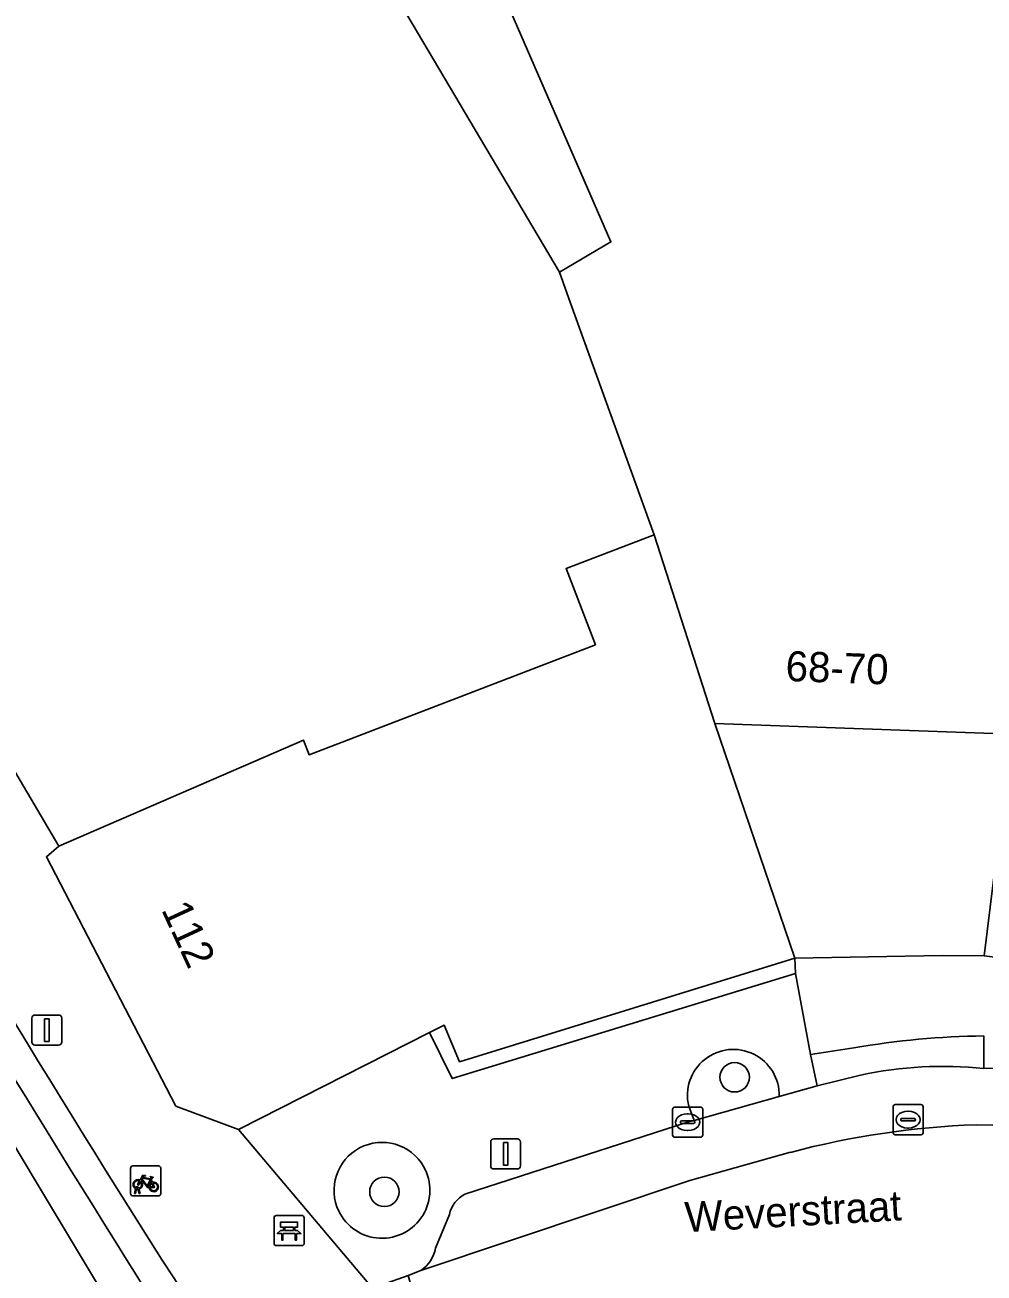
# Model space of a CAD drawing. Extents: x 160856 to 161310, y 384024 to 384878.
# Drawn here: x 161076.43 to 161108.31, y 384417.77 to 384459.26 of the extents above; entities that cross this region are included whole.
import ezdxf

# ---------------------------------------------------------------- set-up
doc = ezdxf.new("R2010")
doc.units = 0
for name, color, linetype in [('IMGEO_Bank', 7, 'Continuous'), ('IMGEO_Boom', 7, 'Continuous'), ('IMGEO_Erf', 7, 'Continuous'), ('IMGEO_Fietsenrek', 7, 'Continuous'), ('IMGEO_Fietspad_gesloten', 7, 'Continuous'), ('IMGEO_Fietspad_open', 7, 'Continuous'), ('IMGEO_Groenvoorziening', 7, 'Continuous'), ('IMGEO_Kolk', 7, 'Continuous'), ('IMGEO_Lichtmast', 7, 'Continuous'), ('IMGEO_Openbare_ruimte_label', 7, 'Continuous'), ('IMGEO_Pand', 7, 'Continuous'), ('IMGEO_Pand_nummerreeks', 7, 'Continuous'), ('IMGEO_Parkeervlak_open', 7, 'Continuous'), ('IMGEO_Rijbaan_lokaal_open', 7, 'Continuous'), ('IMGEO_Rioolput', 7, 'Continuous'), ('IMGEO_Voetpad_open', 7, 'Continuous')]:
    doc.layers.add(name, color=color, linetype=linetype)

msp = doc.modelspace()

# ---------------------------------------------------------------- linework, layer by layer
at = {"layer": 'IMGEO_Bank'}
for p, q in [((161084.71, 384418.76), (161084.71, 384419.601)), ((161084.71, 384419.601), (161084.71, 384418.76)), ((161084.785, 384419.685), (161085.626, 384419.685)), ((161085.626, 384419.685), (161084.785, 384419.685)), ((161085.71, 384419.61), (161085.71, 384418.769)), ((161085.71, 384418.769), (161085.71, 384419.61)), ((161085.019, 384419.191), (161085.019, 384419.297)), ((161085.063, 384419.297), (161085.063, 384419.191)), ((161085.351, 384419.303), (161085.069, 384419.303)), ((161085.357, 384419.191), (161085.357, 384419.297)), ((161085.401, 384419.297), (161085.401, 384419.191)), ((161085.407, 384419.083), (161085.014, 384419.083)), ((161085.069, 384419.185), (161085.351, 384419.185)), ((161085.635, 384418.685), (161084.794, 384418.685)), ((161084.794, 384418.685), (161085.635, 384418.685))]:
    msp.add_line(p, q, dxfattribs=at)
for points in [[(161085.013, 384419.303), (161084.927, 384419.303), (161084.927, 384419.464), (161085.49, 384419.464), (161085.49, 384419.303), (161085.407, 384419.303)], [(161084.957, 384419.083), (161084.815, 384419.083), (161084.927, 384419.185), (161085.013, 384419.185)], [(161085.007, 384419.076), (161085.007, 384418.869), (161084.964, 384418.869), (161084.964, 384419.076)], [(161085.407, 384419.185), (161085.49, 384419.185), (161085.602, 384419.083), (161085.463, 384419.083)], [(161085.457, 384419.076), (161085.457, 384418.869), (161085.413, 384418.869), (161085.413, 384419.076)]]:
    msp.add_lwpolyline(points, dxfattribs=at)
for centre, radius, start, end in [((161084.788, 384419.607), 0.0779, 92.4484, 184.2845), ((161084.788, 384419.607), 0.0779, 92.4484, 184.2845), ((161085.632, 384419.607), 0.0779, 2.4484, 94.2845), ((161085.632, 384419.607), 0.0779, 2.4484, 94.2845), ((161085.012, 384419.296), 0.00671, 2.8957, 87.1043), ((161085.012, 384419.192), 0.00671, 272.8957, 357.1043), ((161085.069, 384419.296), 0.00671, 92.8957, 177.1043), ((161085.069, 384419.192), 0.00671, 182.8957, 267.1043), ((161085.351, 384419.296), 0.00671, 2.8957, 87.1043), ((161085.351, 384419.192), 0.00671, 272.8957, 357.1043), ((161085.408, 384419.296), 0.00671, 92.8957, 177.1043), ((161085.408, 384419.192), 0.00671, 182.8957, 267.1043), ((161084.957, 384419.076), 0.00671, 2.8957, 87.1043), ((161085.014, 384419.076), 0.00671, 92.8957, 177.1043), ((161085.406, 384419.076), 0.00671, 2.8957, 87.1043), ((161085.463, 384419.076), 0.00671, 92.8957, 177.1043), ((161084.788, 384418.763), 0.0779, 182.4484, 274.2845), ((161084.788, 384418.763), 0.0779, 182.4484, 274.2845), ((161085.632, 384418.763), 0.0779, 272.4484, 4.2845), ((161085.632, 384418.763), 0.0779, 272.4484, 4.2845)]:
    msp.add_arc(centre, radius, start, end, dxfattribs=at)
at = {"layer": 'IMGEO_Boom'}
for centre in [(161100.02, 384424.28), (161088.378, 384420.472)]:
    msp.add_circle(centre, 0.489, dxfattribs=at)
at = {"layer": 'IMGEO_Erf'}
msp.add_lwpolyline([(161102.025, 384428.239), (161106.917, 384428.332), (161108.316, 384428.314), (161109.228, 384435.688), (161099.363, 384436.033)], close=True, dxfattribs=at)
at = {"layer": 'IMGEO_Fietsenrek'}
for p, q in [((161080.017, 384421.335), (161080.858, 384421.335)), ((161080.858, 384421.335), (161080.017, 384421.335)), ((161080.942, 384421.26), (161080.942, 384420.419)), ((161080.942, 384420.419), (161080.942, 384421.26)), ((161079.942, 384420.41), (161079.942, 384421.251)), ((161079.942, 384421.251), (161079.942, 384420.41)), ((161080.629, 384420.884), (161080.665, 384420.789)), ((161080.069, 384420.419), (161080.108, 384420.579)), ((161080.138, 384420.567), (161080.103, 384420.419)), ((161080.18, 384420.591), (161080.179, 384420.595)), ((161080.221, 384420.419), (161080.187, 384420.561)), ((161080.211, 384420.602), (161080.212, 384420.595)), ((161080.219, 384420.565), (161080.254, 384420.419)), ((161080.867, 384420.335), (161080.026, 384420.335)), ((161080.026, 384420.335), (161080.867, 384420.335)), ((161080.103, 384420.419), (161080.069, 384420.419)), ((161080.254, 384420.419), (161080.221, 384420.419))]:
    msp.add_line(p, q, dxfattribs=at)
for points in [[(161080.255, 384420.861), (161080.35, 384421.025), (161080.436, 384421.011), (161080.438, 384421.002), (161080.382, 384420.991), (161080.355, 384420.946), (161080.611, 384420.905)], [(161080.551, 384420.617), (161080.501, 384420.617), (161080.31, 384420.868), (161080.291, 384420.836)], [(161080.598, 384420.88), (161080.341, 384420.921), (161080.324, 384420.892), (161080.491, 384420.672), (161080.598, 384420.88)], [(161080.646, 384420.782), (161080.616, 384420.859), (161080.507, 384420.641), (161080.55, 384420.641)], [(161080.611, 384420.905), (161080.636, 384420.954), (161080.63, 384420.958), (161080.607, 384420.962), (161080.595, 384420.969), (161080.594, 384420.972), (161080.596, 384420.977), (161080.691, 384420.962), (161080.693, 384420.952), (161080.683, 384420.939), (161080.671, 384420.933), (161080.657, 384420.939), (161080.629, 384420.884)], [(161080.276, 384420.809), (161080.224, 384420.719), (161080.184, 384420.694), (161080.185, 384420.741), (161080.24, 384420.835)], [(161080.58, 384420.641), (161080.7, 384420.64), (161080.656, 384420.754)], [(161080.676, 384420.761), (161080.731, 384420.616), (161080.581, 384420.616)]]:
    msp.add_lwpolyline(points, dxfattribs=at)
for centre, radius, start, end in [((161080.02, 384421.257), 0.0779, 92.4484, 184.2845), ((161080.02, 384421.257), 0.0779, 92.4484, 184.2845), ((161080.864, 384421.257), 0.0779, 2.4484, 94.2845), ((161080.864, 384421.257), 0.0779, 2.4484, 94.2845), ((161080.182, 384420.72), 0.159, 62.6766, 242.1369), ((161080.182, 384420.72), 0.129, 63.3192, 238.903), ((161080.162, 384420.591), 0.0499, 12.8025, 158.6934), ((161080.182, 384420.72), 0.159, 253.9967, 271.7867), ((161080.162, 384420.591), 0.0174, 12.8025, 163.4502), ((161080.182, 384420.72), 0.129, 253.415, 269.0204), ((161080.182, 384420.72), 0.129, 283.6043, 43.4302), ((161080.182, 384420.72), 0.159, 283.5766, 46.6042), ((161080.709, 384420.636), 0.159, 113.3408, 178.3217), ((161080.709, 384420.636), 0.159, 187.0065, 105.7708), ((161080.709, 384420.636), 0.129, 113.923, 177.9556), ((161080.709, 384420.636), 0.129, 188.6715, 104.5883), ((161080.02, 384420.413), 0.0779, 182.4484, 274.2845), ((161080.02, 384420.413), 0.0779, 182.4484, 274.2845), ((161080.864, 384420.413), 0.0779, 272.4484, 4.2845), ((161080.864, 384420.413), 0.0779, 272.4484, 4.2845)]:
    msp.add_arc(centre, radius, start, end, dxfattribs=at)
at = {"layer": 'IMGEO_Fietspad_gesloten'}
msp.add_lwpolyline([(161070.245, 384433.902), (161065.64, 384441.67), (161064.671, 384443.305), (161063.662, 384442.699), (161082.105, 384411.951), (161105.789, 384372.466), (161110.674, 384361.063)], dxfattribs=at)
msp.add_arc((161797.9, 384866.831), 846.705, 210.751128, 212.280142, dxfattribs=at)
at = {"layer": 'IMGEO_Fietspad_open'}
for centre, radius, start, end in [((161497.045, 384682.442), 492.868, 210.20357, 212.83035), ((161797.9, 384866.831), 846.705, 210.751128, 212.280142)]:
    msp.add_arc(centre, radius, start, end, dxfattribs=at)
at = {"layer": 'IMGEO_Groenvoorziening'}
msp.add_lwpolyline([(161098.494, 384423.32), (161098.674, 384422.848), (161101.502, 384423.64)], dxfattribs=at)
for centre, radius, start, end in [((161099.977, 384423.68), 1.526, 358.5045, 193.6404), ((161088.296, 384420.522), 1.593, 29.6628, 205.8661), ((161088.296, 384420.522), 1.593, 205.8799, 29.6489)]:
    msp.add_arc(centre, radius, start, end, dxfattribs=at)
at = {"layer": 'IMGEO_Kolk'}
for p, q in [((161097.958, 384422.362), (161097.958, 384423.214)), ((161098.033, 384423.288), (161098.885, 384423.288)), ((161098.446, 384423.068), (161098.471, 384423.068)), ((161098.959, 384423.214), (161098.959, 384422.362)), ((161098.217, 384422.782), (161098.217, 384422.794)), ((161098.655, 384422.745), (161098.257, 384422.745)), ((161098.26, 384422.831), (161098.658, 384422.831)), ((161098.469, 384422.508), (161098.444, 384422.508)), ((161098.701, 384422.794), (161098.701, 384422.782)), ((161098.885, 384422.288), (161098.033, 384422.288))]:
    msp.add_line(p, q, dxfattribs=at)
for points in [[(161097.958, 384422.362), (161097.958, 384423.214)], [(161098.033, 384423.288), (161098.885, 384423.288)], [(161098.959, 384423.214), (161098.959, 384422.362)], [(161098.885, 384422.288), (161098.033, 384422.288)]]:
    msp.add_lwpolyline(points, dxfattribs=at)
for centre, radius, start, end in [((161098.035, 384423.212), 0.0765, 91.552, 178.448), ((161098.035, 384423.212), 0.0765, 91.552, 178.448), ((161098.883, 384423.212), 0.0765, 1.552, 88.448), ((161098.883, 384423.212), 0.0765, 1.552, 88.448), ((161098.257, 384422.791), 0.0403, 85.8775, 175.7526), ((161098.254, 384422.781), 0.0366, 178.938, 274.7102), ((161098.658, 384422.788), 0.043, 264.8664, 352.4533), ((161098.662, 384422.793), 0.0386, 1.7309, 96.639), ((161098.035, 384422.364), 0.0765, 181.552, 268.448), ((161098.035, 384422.364), 0.0765, 181.552, 268.448), ((161098.883, 384422.364), 0.0765, 271.552, 358.448), ((161098.883, 384422.364), 0.0765, 271.552, 358.448)]:
    msp.add_arc(centre, radius, start, end, dxfattribs=at)
for centre, major_axis, ratio, start_param, end_param in [((161098.445, 384422.788), (-0.387, 0.002), 0.722429, 4.712389, 7.853982), ((161098.47, 384422.788), (-0.39, 0.002), 0.717154, 1.570796, 4.712389)]:
    msp.add_ellipse(centre, major_axis=major_axis, ratio=ratio, start_param=start_param, end_param=end_param, dxfattribs=at)
at = {"layer": 'IMGEO_Lichtmast'}
for p, q in [((161076.66, 384425.447), (161076.66, 384426.247)), ((161076.66, 384426.247), (161076.66, 384425.447)), ((161076.76, 384426.347), (161077.55, 384426.347)), ((161077.55, 384426.347), (161076.76, 384426.347)), ((161077.65, 384426.247), (161077.65, 384425.447)), ((161077.65, 384425.447), (161077.65, 384426.247)), ((161077.55, 384425.347), (161076.76, 384425.347)), ((161076.76, 384425.347), (161077.55, 384425.347)), ((161091.912, 384421.334), (161091.912, 384422.134)), ((161091.912, 384422.134), (161091.912, 384421.334)), ((161092.012, 384422.234), (161092.802, 384422.234)), ((161092.802, 384422.234), (161092.012, 384422.234)), ((161092.902, 384422.134), (161092.902, 384421.334)), ((161092.902, 384421.334), (161092.902, 384422.134)), ((161092.802, 384421.234), (161092.012, 384421.234)), ((161092.012, 384421.234), (161092.802, 384421.234))]:
    msp.add_line(p, q, dxfattribs=at)
for points in [[(161077.08, 384426.222), (161077.23, 384426.222), (161077.23, 384425.472), (161077.08, 384425.472), (161077.08, 384426.222)], [(161092.332, 384422.109), (161092.482, 384422.109), (161092.482, 384421.359), (161092.332, 384421.359), (161092.332, 384422.109)]]:
    msp.add_lwpolyline(points, dxfattribs=at)
for centre, start, end in [((161076.76, 384426.247), 90, 180), ((161076.76, 384426.247), 90, 180), ((161077.55, 384426.247), 0, 90), ((161077.55, 384426.247), 360, 90), ((161076.76, 384425.447), 180, 270), ((161076.76, 384425.447), 180, 270), ((161077.55, 384425.447), 270, 0), ((161077.55, 384425.447), 270, 0), ((161092.012, 384422.134), 90, 180), ((161092.012, 384422.134), 90, 180), ((161092.802, 384422.134), 0, 90), ((161092.802, 384422.134), 360, 90), ((161092.012, 384421.334), 180, 270), ((161092.012, 384421.334), 180, 270), ((161092.802, 384421.334), 270, 0), ((161092.802, 384421.334), 270, 0)]:
    msp.add_arc(centre, 0.1, start, end, dxfattribs=at)
at = {"layer": 'IMGEO_Pand'}
for points in [[(161079.386, 384473.255), (161059.97, 384461.697), (161067.054, 384449.718), (161074.052, 384437.883), (161077.552, 384431.965), (161085.69, 384435.488), (161085.88, 384434.994), (161095.394, 384438.657), (161094.42, 384441.188), (161097.341, 384442.312), (161094.568, 384450.014), (161094.201, 384451.035), (161087.735, 384461.947), (161080.492, 384474.172)], [(161112.248, 384457.995), (161112.06, 384458.73), (161111.639, 384460.369), (161110.685, 384464.086), (161109.942, 384465.677), (161107.881, 384470.092), (161106.522, 384469.213), (161098.067, 384463.739), (161097.209, 384465.039), (161091.365, 384462.502), (161095.906, 384452.045), (161094.201, 384451.035), (161094.568, 384450.014), (161097.341, 384442.312), (161099.363, 384436.033), (161109.228, 384435.688), (161110.053, 384441.789), (161110.917, 384448.182)], [(161089.882, 384425.764), (161090.367, 384426.009), (161090.875, 384424.797), (161102.025, 384428.239), (161099.363, 384436.033), (161097.341, 384442.312), (161094.42, 384441.188), (161095.394, 384438.657), (161085.88, 384434.994), (161085.69, 384435.488), (161077.552, 384431.965), (161077.145, 384431.612), (161081.445, 384423.321), (161083.529, 384422.548)]]:
    msp.add_lwpolyline(points, close=True, dxfattribs=at)
at = {"layer": 'IMGEO_Parkeervlak_open'}
for points in [[(161116.807, 384422.313), (161129.927, 384421.062), (161130.131, 384423.013), (161116.057, 384424.417), (161113.205, 384424.617), (161108.306, 384424.573)], [(161104.201, 384424.352), (161102.76, 384423.992), (161101.502, 384423.64), (161098.674, 384422.848), (161098.459, 384422.788), (161091.056, 384420.394)], [(161108.046, 384422.701), (161110.83, 384422.646)], [(161089.588, 384417.86), (161098.531, 384420.85), (161101.876, 384421.785)], [(161090.539, 384419.719), (161090.076, 384418.597)]]:
    msp.add_lwpolyline(points, dxfattribs=at)
for centre, radius, start, end in [((161106.96, 384411.336), 13.306, 84.1948, 101.9684), ((161109.008, 384394.985), 27.732, 91.9872, 104.9017), ((161091.516, 384419.506), 1, 117.3823, 167.7188), ((161088.949, 384418.813), 1.148, 303.8488, 349.1307)]:
    msp.add_arc(centre, radius, start, end, dxfattribs=at)
at = {"layer": 'IMGEO_Rijbaan_lokaal_open'}
for points in [[(161075.954, 384478.925), (161079.386, 384473.255), (161080.492, 384474.172), (161087.735, 384461.947), (161094.201, 384451.035), (161095.906, 384452.045), (161091.365, 384462.502), (161097.209, 384465.039), (161088.869, 384477.676), (161086.57, 384481.163), (161074.406, 384500)], [(161110.83, 384422.646), (161108.046, 384422.701)], [(161101.876, 384421.785), (161098.531, 384420.85), (161089.588, 384417.86), (161089.167, 384417.686), (161090.67, 384412.482), (161093.535, 384413.354), (161102.844, 384416.277), (161106.417, 384416.93), (161106.556, 384416.929), (161108.247, 384417.06), (161113.654, 384417.056), (161117.381, 384416.743), (161121.414, 384416.288)]]:
    msp.add_lwpolyline(points, dxfattribs=at)
msp.add_arc((161109.008, 384394.985), 27.732, 91.9872, 104.9017, dxfattribs=at)
at = {"layer": 'IMGEO_Rioolput'}
for p, q in [((161105.361, 384423.371), (161106.213, 384423.371)), ((161105.286, 384422.445), (161105.286, 384423.297)), ((161105.774, 384423.151), (161105.799, 384423.151)), ((161106.287, 384423.297), (161106.287, 384422.445)), ((161105.545, 384422.865), (161105.545, 384422.877)), ((161105.983, 384422.828), (161105.585, 384422.828)), ((161105.588, 384422.914), (161105.986, 384422.914)), ((161105.797, 384422.591), (161105.772, 384422.591)), ((161106.029, 384422.877), (161106.029, 384422.865)), ((161106.213, 384422.371), (161105.361, 384422.371))]:
    msp.add_line(p, q, dxfattribs=at)
for points in [[(161105.361, 384423.371), (161106.213, 384423.371)], [(161105.286, 384422.445), (161105.286, 384423.297)], [(161106.287, 384423.297), (161106.287, 384422.445)], [(161106.213, 384422.371), (161105.361, 384422.371)]]:
    msp.add_lwpolyline(points, dxfattribs=at)
for centre, radius, start, end in [((161105.363, 384423.295), 0.0765, 91.552, 178.448), ((161105.363, 384423.295), 0.0765, 91.552, 178.448), ((161106.211, 384423.295), 0.0765, 1.552, 88.448), ((161106.211, 384423.295), 0.0765, 1.552, 88.448), ((161105.585, 384422.874), 0.0403, 85.8775, 175.7526), ((161105.582, 384422.864), 0.0366, 178.938, 274.7102), ((161105.986, 384422.871), 0.043, 264.8664, 352.4533), ((161105.99, 384422.876), 0.0386, 1.7309, 96.639), ((161105.363, 384422.447), 0.0765, 181.552, 268.448), ((161105.363, 384422.447), 0.0765, 181.552, 268.448), ((161106.211, 384422.447), 0.0765, 271.552, 358.448), ((161106.211, 384422.447), 0.0765, 271.552, 358.448)]:
    msp.add_arc(centre, radius, start, end, dxfattribs=at)
for centre, major_axis, ratio, start_param, end_param in [((161105.773, 384422.871), (-0.387, 0.002), 0.722429, 4.712389, 7.853982), ((161105.798, 384422.871), (-0.39, 0.002), 0.717154, 1.570796, 4.712389)]:
    msp.add_ellipse(centre, major_axis=major_axis, ratio=ratio, start_param=start_param, end_param=end_param, dxfattribs=at)
at = {"layer": 'IMGEO_Voetpad_open'}
for points in [[(161082.898, 384415.232), (161087.871, 384407.534), (161089.488, 384412.11), (161087.978, 384417.265), (161083.529, 384422.548), (161081.445, 384423.321), (161077.145, 384431.612), (161077.552, 384431.965), (161074.052, 384437.883), (161067.054, 384449.718), (161059.97, 384461.697), (161056.563, 384467.459), (161053.697, 384472.306), (161050.789, 384477.224), (161047.368, 384483.008), (161044.336, 384488.136), (161040.804, 384494.109), (161036.766, 384500)], [(161114.167, 384427.59), (161108.316, 384428.314), (161106.917, 384428.332), (161102.025, 384428.239), (161102.043, 384427.734), (161102.539, 384425.039), (161103.986, 384425.26)], [(161101.502, 384423.64), (161102.76, 384423.992), (161102.539, 384425.039), (161102.043, 384427.734), (161090.636, 384424.238), (161089.882, 384425.764), (161083.529, 384422.548), (161087.978, 384417.265), (161089.167, 384417.686), (161089.588, 384417.86)], [(161108.306, 384424.573), (161108.301, 384425.657)], [(161108.301, 384425.657), (161108.306, 384424.573), (161113.205, 384424.617), (161116.057, 384424.417), (161130.131, 384423.013)], [(161103.986, 384425.26), (161102.539, 384425.039), (161102.76, 384423.992), (161104.201, 384424.352)], [(161091.056, 384420.394), (161098.459, 384422.788), (161098.674, 384422.848), (161098.494, 384423.32)], [(161090.076, 384418.597), (161090.539, 384419.719)]]:
    msp.add_lwpolyline(points, dxfattribs=at)
msp.add_lwpolyline([(161090.636, 384424.238), (161102.043, 384427.734), (161102.025, 384428.239), (161090.875, 384424.797), (161090.367, 384426.009), (161089.882, 384425.764)], close=True, dxfattribs=at)
for centre, radius, start, end in [((161497.045, 384682.442), 492.868, 210.20357, 212.83035), ((161108.674, 384397.949), 27.71, 90.7722, 99.7411), ((161108.674, 384397.949), 27.71, 90.7722, 99.7411), ((161099.977, 384423.68), 1.526, 358.5045, 193.6404), ((161106.96, 384411.336), 13.306, 84.1948, 101.9684), ((161088.296, 384420.522), 1.593, 29.6628, 205.8661), ((161088.296, 384420.522), 1.593, 205.8799, 29.6489), ((161091.516, 384419.506), 1, 117.3823, 167.7188), ((161088.949, 384418.813), 1.148, 303.8488, 349.1307)]:
    msp.add_arc(centre, radius, start, end, dxfattribs=at)

# ---------------------------------------------------------------- texts
at = {"layer": 'IMGEO_Openbare_ruimte_label'}
msp.add_text('Weverstraat', height=1, rotation=3.1544, dxfattribs=at).set_placement((161098.391, 384419.13))
at = {"layer": 'IMGEO_Pand_nummerreeks'}
for s, rotation, p in [('68-70', 357.9946, (161101.703, 384437.452)), ('112', 294.7684, (161080.949, 384429.854))]:
    msp.add_text(s, height=1, rotation=rotation, dxfattribs=at).set_placement(p)

doc.saveas('drawing.dxf')
